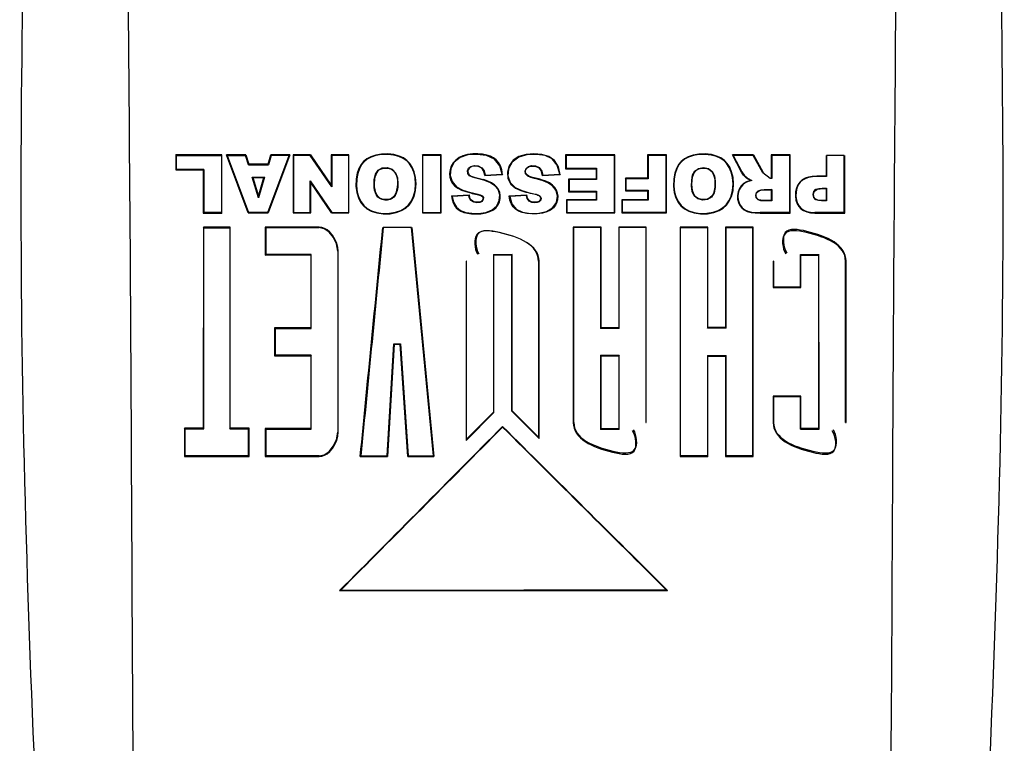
# Paper-space layout 'Sheet' of a CAD drawing. Header units: inches. Extents: x 0.2 to 10.8, y 0.2 to 8.3.
# Tile 356 of 545: x 7.571 to 7.891, y 2.297 to 2.532. Entities that reach past the tile are written whole.
import ezdxf

# ---------------------------------------------------------------- set-up
doc = ezdxf.new("R2010")
doc.units = ezdxf.units.IN
doc.header["$MEASUREMENT"] = 0
doc.layers.get('0').update_dxf_attribs({"lineweight": 5})

psp = doc.layouts.new('Sheet')

# ---------------------------------------------------------------- linework, layer by layer
at = {"color": 0, "linetype": 'ByBlock', "lineweight": -3}
for p, q in [((7.637103, 2.488055), (7.622114, 2.488052)), ((7.622114, 2.488051), (7.622114, 2.483175)), ((7.622272, 2.487893), (7.622114, 2.488051)), ((7.622272, 2.487893), (7.636946, 2.487897)), ((7.622272, 2.487893), (7.622272, 2.483332)), ((7.636946, 2.487897), (7.636942, 2.46937)), ((7.636946, 2.487897), (7.637103, 2.488055)), ((7.637099, 2.469212), (7.637103, 2.488055)), ((7.645622, 2.469216), (7.638539, 2.488056)), ((7.638767, 2.487898), (7.638539, 2.488056)), ((7.644886, 2.488056), (7.638539, 2.488056)), ((7.638767, 2.487898), (7.645732, 2.469374)), ((7.638767, 2.487898), (7.644769, 2.487897)), ((7.644769, 2.487897), (7.644886, 2.488056)), ((7.645695, 2.484841), (7.644769, 2.487897)), ((7.644886, 2.488056), (7.645812, 2.484999)), ((7.651983, 2.469374), (7.658956, 2.4879)), ((7.652083, 2.484999), (7.652986, 2.488059)), ((7.659184, 2.488059), (7.652092, 2.469216)), ((7.653104, 2.4879), (7.652201, 2.484841)), ((7.653104, 2.4879), (7.652986, 2.488059)), ((7.659184, 2.488059), (7.652986, 2.488059)), ((7.658956, 2.4879), (7.653104, 2.487901)), ((7.658956, 2.4879), (7.659184, 2.488059)), ((7.660228, 2.48806), (7.660225, 2.469218)), ((7.660387, 2.487902), (7.660228, 2.48806)), ((7.665872, 2.48806), (7.660228, 2.48806)), ((7.660384, 2.469376), (7.660387, 2.487902)), ((7.665789, 2.487902), (7.660387, 2.487902)), ((7.665789, 2.487902), (7.665872, 2.48806)), ((7.672732, 2.477731), (7.665789, 2.487902)), ((7.665872, 2.48806), (7.672573, 2.478243)), ((7.672573, 2.488062), (7.672573, 2.478243)), ((7.672732, 2.487904), (7.672573, 2.488062)), ((7.678278, 2.488062), (7.672573, 2.488062)), ((7.672732, 2.487904), (7.672732, 2.477731)), ((7.67812, 2.487904), (7.672732, 2.487904)), ((7.67812, 2.487904), (7.678278, 2.488062)), ((7.67812, 2.487903), (7.67812, 2.469378)), ((7.678278, 2.46922), (7.678278, 2.488062)), ((7.702136, 2.488065), (7.702136, 2.469221)), ((7.702294, 2.487907), (7.702136, 2.488065)), ((7.708196, 2.488065), (7.702136, 2.488065)), ((7.702294, 2.469379), (7.702294, 2.487907)), ((7.708038, 2.487907), (7.702294, 2.487907)), ((7.708038, 2.487907), (7.708196, 2.488065)), ((7.708038, 2.487906), (7.708038, 2.469379)), ((7.708196, 2.469222), (7.708196, 2.488065)), ((7.748612, 2.488066), (7.748612, 2.483553)), ((7.74877, 2.487907), (7.748612, 2.488066)), ((7.764563, 2.488065), (7.748612, 2.488066)), ((7.764405, 2.487906), (7.74877, 2.487908)), ((7.74877, 2.487907), (7.74877, 2.483711)), ((7.764405, 2.487906), (7.764563, 2.488065)), ((7.764405, 2.487906), (7.764405, 2.46938)), ((7.764563, 2.469223), (7.764563, 2.488064)), ((7.781286, 2.488063), (7.775214, 2.488064)), ((7.775214, 2.488063), (7.775214, 2.480495)), ((7.775372, 2.487905), (7.775214, 2.488063)), ((7.775372, 2.487905), (7.775372, 2.480336)), ((7.781128, 2.487905), (7.775372, 2.487905)), ((7.781128, 2.487905), (7.781286, 2.488063)), ((7.781128, 2.487905), (7.781128, 2.469379)), ((7.781286, 2.469221), (7.781286, 2.488063)), ((7.805649, 2.482458), (7.802754, 2.488059)), ((7.809581, 2.488059), (7.802754, 2.488059)), ((7.803013, 2.487901), (7.802754, 2.488059)), ((7.803013, 2.487901), (7.805788, 2.482532)), ((7.809486, 2.487901), (7.803013, 2.487901)), ((7.809486, 2.487901), (7.809581, 2.488059)), ((7.812551, 2.482238), (7.809486, 2.487901)), ((7.809581, 2.488059), (7.81269, 2.482313)), ((7.815341, 2.488057), (7.815341, 2.48038)), ((7.821411, 2.488057), (7.815341, 2.488057)), ((7.815498, 2.487899), (7.815341, 2.488057)), ((7.815498, 2.487899), (7.815498, 2.48038)), ((7.821253, 2.487899), (7.815498, 2.487899)), ((7.821253, 2.487899), (7.821411, 2.488057)), ((7.821253, 2.487899), (7.821257, 2.469373)), ((7.821416, 2.469215), (7.821411, 2.488057)), ((7.833115, 2.487895), (7.833115, 2.481179)), ((7.833272, 2.487895), (7.833272, 2.48102)), ((7.839027, 2.487894), (7.833272, 2.487895)), ((7.839031, 2.469368), (7.839027, 2.487894)), ((7.83919, 2.46921), (7.839185, 2.487894)), ((7.622272, 2.483332), (7.622114, 2.483175)), ((7.622114, 2.483175), (7.631056, 2.483175)), ((7.631215, 2.483332), (7.622272, 2.483332)), ((7.631056, 2.483175), (7.631053, 2.469212)), ((7.631215, 2.483333), (7.631056, 2.483175)), ((7.631215, 2.483333), (7.631211, 2.46937)), ((7.645695, 2.484841), (7.645812, 2.484999)), ((7.645695, 2.484841), (7.652201, 2.484841)), ((7.652083, 2.484999), (7.645812, 2.484999)), ((7.652201, 2.484841), (7.652083, 2.484999)), ((7.740751, 2.482717), (7.740897, 2.482776)), ((7.741095, 2.48127), (7.740751, 2.482717)), ((7.740897, 2.482776), (7.741231, 2.481436)), ((7.74877, 2.483711), (7.748612, 2.483553)), ((7.748612, 2.483553), (7.758504, 2.483553)), ((7.74877, 2.483711), (7.758662, 2.483711)), ((7.758662, 2.483711), (7.758504, 2.483554)), ((7.758504, 2.483554), (7.758504, 2.480218)), ((7.758662, 2.483711), (7.758662, 2.480059)), ((7.805788, 2.482532), (7.805649, 2.482458)), ((7.814992, 2.480381), (7.812551, 2.482238)), ((7.648929, 2.474174), (7.646883, 2.480835)), ((7.646883, 2.480835), (7.647096, 2.480677)), ((7.646883, 2.480835), (7.650956, 2.480835)), ((7.647096, 2.480677), (7.648927, 2.474715)), ((7.647096, 2.480677), (7.650742, 2.480677)), ((7.648927, 2.474715), (7.650742, 2.480677)), ((7.650956, 2.480835), (7.648929, 2.474174)), ((7.650956, 2.480835), (7.650742, 2.480677)), ((7.665786, 2.469376), (7.665786, 2.479626)), ((7.665786, 2.479626), (7.665944, 2.479114)), ((7.665786, 2.479626), (7.672768, 2.469377)), ((7.665944, 2.469218), (7.665944, 2.479114)), ((7.672683, 2.46922), (7.665944, 2.479114)), ((7.680674, 2.480274), (7.680832, 2.480255)), ((7.686693, 2.480041), (7.686537, 2.480061)), ((7.719615, 2.480641), (7.719577, 2.480487)), ((7.722036, 2.479853), (7.719577, 2.480487)), ((7.722522, 2.481436), (7.722384, 2.48127)), ((7.728147, 2.481631), (7.722385, 2.48127)), ((7.722522, 2.481436), (7.727974, 2.481779)), ((7.727974, 2.481779), (7.728147, 2.481631)), ((7.746856, 2.481631), (7.741095, 2.481269)), ((7.741231, 2.481436), (7.741095, 2.481269)), ((7.741231, 2.481436), (7.746683, 2.481778)), ((7.746683, 2.481778), (7.746856, 2.481631)), ((7.749587, 2.480218), (7.749587, 2.476122)), ((7.749745, 2.48006), (7.749587, 2.480218)), ((7.758504, 2.480218), (7.749587, 2.480218)), ((7.749745, 2.48006), (7.749745, 2.47628)), ((7.758662, 2.48006), (7.749745, 2.48006)), ((7.758662, 2.48006), (7.758504, 2.480218)), ((7.76803, 2.480495), (7.76803, 2.476437)), ((7.768188, 2.480336), (7.76803, 2.480495)), ((7.775214, 2.480495), (7.76803, 2.480495)), ((7.775372, 2.480336), (7.768188, 2.480337)), ((7.768188, 2.480336), (7.768188, 2.476594)), ((7.775372, 2.480336), (7.775214, 2.480495)), ((7.783669, 2.480267), (7.783826, 2.480248)), ((7.789668, 2.479795), (7.78951, 2.479809)), ((7.809, 2.479724), (7.808544, 2.479775)), ((7.815498, 2.48038), (7.814992, 2.48038)), ((7.830136, 2.48102), (7.830137, 2.481179)), ((7.833272, 2.48102), (7.830136, 2.48102)), ((7.833115, 2.481179), (7.830137, 2.481179)), ((7.833272, 2.48102), (7.833115, 2.481179)), ((7.672732, 2.477731), (7.672573, 2.478243)), ((7.69421, 2.478681), (7.694052, 2.478686)), ((7.699941, 2.478657), (7.700099, 2.478658)), ((7.717754, 2.475887), (7.718361, 2.475737)), ((7.71784, 2.475702), (7.718324, 2.475583)), ((7.718324, 2.475583), (7.718361, 2.475737)), ((7.734333, 2.47635), (7.734384, 2.476499)), ((7.749745, 2.47628), (7.749587, 2.476122)), ((7.749587, 2.476122), (7.758504, 2.476123)), ((7.749745, 2.47628), (7.758662, 2.47628)), ((7.758662, 2.47628), (7.758504, 2.476123)), ((7.758504, 2.476123), (7.758504, 2.473494)), ((7.758662, 2.47628), (7.758662, 2.473336)), ((7.768188, 2.476594), (7.76803, 2.476437)), ((7.76803, 2.476437), (7.775215, 2.476437)), ((7.768188, 2.476594), (7.775372, 2.476595)), ((7.775372, 2.476595), (7.775215, 2.476437)), ((7.775215, 2.476437), (7.775215, 2.473519)), ((7.775372, 2.476595), (7.775372, 2.473361)), ((7.797158, 2.477534), (7.797001, 2.477549)), ((7.802936, 2.478652), (7.803095, 2.478653)), ((7.813084, 2.476879), (7.813085, 2.476721)), ((7.813084, 2.476879), (7.8155, 2.476879)), ((7.813085, 2.476721), (7.815342, 2.476721)), ((7.8155, 2.476879), (7.815342, 2.476721)), ((7.815342, 2.476721), (7.815342, 2.473274)), ((7.8155, 2.476879), (7.8155, 2.473115)), ((7.831869, 2.477268), (7.83187, 2.47711)), ((7.831869, 2.477268), (7.833274, 2.477268)), ((7.83187, 2.47711), (7.833117, 2.47711)), ((7.833274, 2.477268), (7.833117, 2.47711)), ((7.833117, 2.47711), (7.833117, 2.473293)), ((7.833274, 2.477268), (7.833274, 2.473135)), ((7.648929, 2.474174), (7.648927, 2.474715)), ((7.711572, 2.474735), (7.717287, 2.47507)), ((7.711757, 2.474587), (7.711572, 2.474735)), ((7.717158, 2.474903), (7.711757, 2.474587)), ((7.717158, 2.474903), (7.717287, 2.47507)), ((7.717324, 2.47423), (7.717158, 2.474903)), ((7.717287, 2.47507), (7.717473, 2.474281)), ((7.717473, 2.47428), (7.717324, 2.47423)), ((7.730282, 2.474736), (7.735996, 2.47507)), ((7.730466, 2.474588), (7.730282, 2.474736)), ((7.735868, 2.474904), (7.730466, 2.474588)), ((7.735868, 2.474904), (7.735996, 2.47507)), ((7.740409, 2.473462), (7.740551, 2.47339)), ((7.745769, 2.472603), (7.745623, 2.472664)), ((7.74889, 2.473495), (7.74889, 2.469221)), ((7.749048, 2.473336), (7.74889, 2.473495)), ((7.758504, 2.473495), (7.74889, 2.473495)), ((7.749048, 2.473336), (7.749048, 2.469379)), ((7.758662, 2.473336), (7.749048, 2.473336)), ((7.758662, 2.473336), (7.758504, 2.473495)), ((7.766803, 2.473519), (7.766803, 2.46922)), ((7.766961, 2.473361), (7.766803, 2.473519)), ((7.775215, 2.473519), (7.766803, 2.473519)), ((7.766961, 2.473361), (7.766961, 2.469378)), ((7.775372, 2.473361), (7.766961, 2.473361)), ((7.775372, 2.473361), (7.775215, 2.473519)), ((7.812983, 2.473115), (7.812984, 2.473274)), ((7.8155, 2.473115), (7.812983, 2.473115)), ((7.815342, 2.473274), (7.812984, 2.473274)), ((7.831643, 2.473135), (7.831644, 2.473293)), ((7.833274, 2.473135), (7.831643, 2.473135)), ((7.833117, 2.473293), (7.831644, 2.473293)), ((7.631211, 2.46937), (7.631053, 2.469212)), ((7.636942, 2.46937), (7.631211, 2.46937)), ((7.636942, 2.46937), (7.637099, 2.469212)), ((7.645732, 2.469374), (7.645622, 2.469216)), ((7.651983, 2.469374), (7.645732, 2.469374)), ((7.651983, 2.469374), (7.652092, 2.469216)), ((7.660384, 2.469376), (7.660225, 2.469218)), ((7.660384, 2.469376), (7.665786, 2.469376)), ((7.665786, 2.469376), (7.665944, 2.469218)), ((7.672768, 2.469377), (7.672684, 2.46922)), ((7.672768, 2.469377), (7.67812, 2.469378)), ((7.67812, 2.469378), (7.678278, 2.46922)), ((7.702294, 2.469379), (7.702136, 2.469221)), ((7.702294, 2.469379), (7.708038, 2.469379)), ((7.708038, 2.469379), (7.708196, 2.469222)), ((7.722721, 2.469229), (7.722685, 2.469383)), ((7.749048, 2.469379), (7.74889, 2.469221)), ((7.749048, 2.469379), (7.764405, 2.46938)), ((7.764405, 2.46938), (7.764563, 2.469223)), ((7.766961, 2.469377), (7.766803, 2.46922)), ((7.781128, 2.469379), (7.766961, 2.469377)), ((7.781128, 2.469379), (7.781286, 2.469221)), ((7.821257, 2.469373), (7.811706, 2.469372)), ((7.811706, 2.469372), (7.811706, 2.469215)), ((7.821257, 2.469373), (7.821416, 2.469215)), ((7.839031, 2.469368), (7.829506, 2.469367)), ((7.829506, 2.469367), (7.829507, 2.46921)), ((7.839031, 2.469368), (7.83919, 2.46921)), ((7.631053, 2.469212), (7.637099, 2.469212)), ((7.645622, 2.469216), (7.652092, 2.469216)), ((7.660225, 2.469218), (7.665944, 2.469218)), ((7.672684, 2.46922), (7.678278, 2.46922)), ((7.702136, 2.469221), (7.708196, 2.469222)), ((7.74889, 2.469221), (7.764563, 2.469222)), ((7.766803, 2.46922), (7.781286, 2.469221)), ((7.811706, 2.469215), (7.821416, 2.469215)), ((7.829507, 2.46921), (7.83919, 2.46921)), ((7.631084, 2.464618), (7.631068, 2.399417)), ((7.631243, 2.46446), (7.631084, 2.464618)), ((7.639806, 2.464618), (7.631084, 2.464618)), ((7.631227, 2.399259), (7.631243, 2.46446)), ((7.631243, 2.46446), (7.639649, 2.46446)), ((7.639649, 2.46446), (7.639634, 2.399262)), ((7.639649, 2.46446), (7.639806, 2.464618)), ((7.639792, 2.399421), (7.639806, 2.464618)), ((7.668666, 2.464627), (7.651179, 2.464622)), ((7.651179, 2.464622), (7.651179, 2.4556)), ((7.651338, 2.464464), (7.651179, 2.464622)), ((7.651338, 2.464464), (7.668667, 2.464468)), ((7.651338, 2.464464), (7.651338, 2.455758)), ((7.668667, 2.464468), (7.668666, 2.464627)), ((7.698572, 2.46447), (7.68944, 2.464469)), ((7.705725, 2.39046), (7.698571, 2.464469)), ((7.69873, 2.464469), (7.705899, 2.390302)), ((7.760132, 2.464629), (7.751099, 2.46463)), ((7.751099, 2.464629), (7.751102, 2.401345)), ((7.751257, 2.464471), (7.751099, 2.464629)), ((7.75126, 2.401345), (7.751257, 2.464471)), ((7.759974, 2.464471), (7.751257, 2.464471)), ((7.759974, 2.464471), (7.760132, 2.464629)), ((7.759974, 2.46447), (7.759974, 2.43182)), ((7.760132, 2.431979), (7.760132, 2.464629)), ((7.774762, 2.464628), (7.765833, 2.464629)), ((7.765833, 2.464628), (7.765835, 2.431979)), ((7.765991, 2.46447), (7.765833, 2.464628)), ((7.765993, 2.43182), (7.765991, 2.46447)), ((7.774604, 2.46447), (7.765991, 2.46447)), ((7.774604, 2.46447), (7.774762, 2.464628)), ((7.774604, 2.464469), (7.77461, 2.401344)), ((7.774769, 2.401344), (7.774762, 2.464628)), ((7.785759, 2.464626), (7.785769, 2.390298)), ((7.794791, 2.464626), (7.785759, 2.464626)), ((7.785917, 2.464468), (7.785759, 2.464626)), ((7.785927, 2.390456), (7.785917, 2.464468)), ((7.785917, 2.464468), (7.794633, 2.464467)), ((7.794633, 2.464467), (7.794791, 2.464626)), ((7.794633, 2.464467), (7.794638, 2.43192)), ((7.794797, 2.432078), (7.794791, 2.464626)), ((7.800493, 2.464624), (7.800498, 2.432078)), ((7.809422, 2.464623), (7.800493, 2.464624)), ((7.80065, 2.464465), (7.800493, 2.464624)), ((7.800656, 2.43192), (7.80065, 2.464465)), ((7.80065, 2.464465), (7.809264, 2.464465)), ((7.809264, 2.464465), (7.809422, 2.464623)), ((7.809264, 2.464465), (7.809278, 2.390454)), ((7.809437, 2.390296), (7.809422, 2.464623)), ((7.674684, 2.456798), (7.674676, 2.398129)), ((7.674684, 2.456798), (7.674841, 2.456798)), ((7.674833, 2.398129), (7.674841, 2.456798)), ((7.651338, 2.455758), (7.651179, 2.4556)), ((7.651179, 2.4556), (7.665913, 2.455602)), ((7.666072, 2.455759), (7.651338, 2.455758)), ((7.665913, 2.455603), (7.66591, 2.431973)), ((7.666072, 2.45576), (7.665913, 2.455603)), ((7.666068, 2.431814), (7.666072, 2.45576)), ((7.716334, 2.453588), (7.716333, 2.395517)), ((7.716492, 2.453588), (7.716334, 2.453588)), ((7.716492, 2.395899), (7.716492, 2.453588)), ((7.72521, 2.455765), (7.72521, 2.404607)), ((7.72521, 2.455765), (7.731229, 2.455765)), ((7.72521, 2.455765), (7.725368, 2.455607)), ((7.725368, 2.455607), (7.731071, 2.455608)), ((7.725368, 2.404541), (7.725368, 2.455607)), ((7.731229, 2.455766), (7.731071, 2.455608)), ((7.731071, 2.455608), (7.731071, 2.405053)), ((7.731229, 2.405118), (7.731229, 2.455766)), ((7.739841, 2.453588), (7.739841, 2.396518)), ((7.739841, 2.453588), (7.739999, 2.453588)), ((7.739999, 2.396136), (7.739999, 2.453588)), ((7.815924, 2.45358), (7.815924, 2.445023)), ((7.816081, 2.453579), (7.815924, 2.45358)), ((7.816081, 2.453579), (7.816081, 2.445181)), ((7.824797, 2.445181), (7.824797, 2.455754)), ((7.824797, 2.455754), (7.830814, 2.455754)), ((7.824797, 2.455754), (7.824956, 2.455596)), ((7.824956, 2.445023), (7.824956, 2.455596)), ((7.824956, 2.455596), (7.830656, 2.455596)), ((7.830814, 2.455754), (7.830656, 2.455596)), ((7.830656, 2.455596), (7.83067, 2.399316)), ((7.830827, 2.399157), (7.830814, 2.455754)), ((7.839441, 2.401332), (7.839427, 2.453574)), ((7.839427, 2.453574), (7.839586, 2.453574)), ((7.8396, 2.401332), (7.839586, 2.453574)), ((7.816081, 2.445181), (7.815924, 2.445023)), ((7.815924, 2.445023), (7.824956, 2.445023)), ((7.824797, 2.445181), (7.816081, 2.445181)), ((7.824797, 2.445181), (7.824956, 2.445023)), ((7.66591, 2.431973), (7.654182, 2.431974)), ((7.654182, 2.431973), (7.654182, 2.422951)), ((7.654341, 2.431815), (7.654182, 2.431973)), ((7.654341, 2.431815), (7.654341, 2.423109)), ((7.654341, 2.431815), (7.666068, 2.431815)), ((7.666068, 2.431815), (7.66591, 2.431973)), ((7.759974, 2.43182), (7.760132, 2.431979)), ((7.765993, 2.43182), (7.759974, 2.43182)), ((7.765835, 2.431979), (7.760132, 2.431979)), ((7.765993, 2.43182), (7.765835, 2.431979)), ((7.794638, 2.43192), (7.794797, 2.432078)), ((7.800656, 2.43192), (7.794638, 2.43192)), ((7.800498, 2.432078), (7.794797, 2.432079)), ((7.800656, 2.43192), (7.800498, 2.432078)), ((7.690678, 2.390459), (7.692861, 2.426843)), ((7.693009, 2.426685), (7.690827, 2.3903)), ((7.692861, 2.426843), (7.693009, 2.426685)), ((7.692861, 2.426843), (7.695039, 2.426843)), ((7.693009, 2.426685), (7.694891, 2.426685)), ((7.695039, 2.426843), (7.694891, 2.426685)), ((7.697377, 2.390301), (7.694891, 2.426685)), ((7.695039, 2.426843), (7.697526, 2.390459)), ((7.654341, 2.423109), (7.654182, 2.422951)), ((7.654182, 2.422951), (7.665908, 2.422952)), ((7.666067, 2.42311), (7.654341, 2.423109)), ((7.665908, 2.422952), (7.665904, 2.399322)), ((7.666067, 2.42311), (7.665908, 2.422952)), ((7.666063, 2.399163), (7.666067, 2.42311)), ((7.759976, 2.423114), (7.759976, 2.399064)), ((7.759976, 2.423114), (7.765996, 2.423114)), ((7.759976, 2.423114), (7.760135, 2.422956)), ((7.760135, 2.399222), (7.760135, 2.422956)), ((7.760135, 2.422956), (7.765838, 2.422956)), ((7.765996, 2.423114), (7.765838, 2.422956)), ((7.765838, 2.422956), (7.765838, 2.399222)), ((7.765996, 2.399064), (7.765996, 2.423114)), ((7.794639, 2.423004), (7.794644, 2.390456)), ((7.794639, 2.423004), (7.800657, 2.423004)), ((7.794639, 2.423004), (7.794798, 2.422846)), ((7.794798, 2.422846), (7.8005, 2.422847)), ((7.794803, 2.390298), (7.794798, 2.422846)), ((7.800657, 2.423004), (7.8005, 2.422847)), ((7.8005, 2.422847), (7.800505, 2.390295)), ((7.800663, 2.390453), (7.800657, 2.423004)), ((7.824967, 2.40989), (7.815933, 2.409891)), ((7.815933, 2.40989), (7.815933, 2.401337)), ((7.81609, 2.409732), (7.815933, 2.40989)), ((7.81609, 2.409732), (7.81609, 2.401337)), ((7.81609, 2.409732), (7.824808, 2.409732)), ((7.824808, 2.409732), (7.824967, 2.40989)), ((7.824808, 2.399158), (7.824808, 2.409732)), ((7.824967, 2.399316), (7.824967, 2.40989)), ((7.725369, 2.404541), (7.716334, 2.395517)), ((7.716492, 2.395898), (7.72521, 2.404607)), ((7.72521, 2.404607), (7.725368, 2.404541)), ((7.731229, 2.405118), (7.731071, 2.405053)), ((7.739999, 2.396136), (7.731071, 2.405053)), ((7.731229, 2.405118), (7.739841, 2.396518)), ((7.624946, 2.399417), (7.624946, 2.390289)), ((7.625105, 2.399259), (7.624946, 2.399417)), ((7.631068, 2.399417), (7.624946, 2.399417)), ((7.625105, 2.399259), (7.625105, 2.390447)), ((7.625105, 2.399259), (7.631227, 2.399259)), ((7.631227, 2.399259), (7.631068, 2.399417)), ((7.639634, 2.399262), (7.639792, 2.399421)), ((7.639634, 2.399262), (7.645757, 2.399262)), ((7.645914, 2.399421), (7.639792, 2.399421)), ((7.645757, 2.399262), (7.645914, 2.399421)), ((7.645757, 2.390452), (7.645757, 2.399262)), ((7.645914, 2.390294), (7.645914, 2.39942)), ((7.665904, 2.399323), (7.651166, 2.399319)), ((7.651166, 2.399319), (7.651166, 2.390295)), ((7.651325, 2.399161), (7.651166, 2.399319)), ((7.651325, 2.399161), (7.666063, 2.399165)), ((7.651325, 2.399161), (7.651325, 2.390453)), ((7.666063, 2.399165), (7.665904, 2.399323)), ((7.728149, 2.399807), (7.728149, 2.40003)), ((7.75126, 2.401345), (7.751102, 2.401345)), ((7.759976, 2.399064), (7.760135, 2.399222)), ((7.765996, 2.399064), (7.759976, 2.399064)), ((7.765838, 2.399222), (7.760135, 2.399222)), ((7.77461, 2.401344), (7.774769, 2.401344)), ((7.81609, 2.401337), (7.815933, 2.401337)), ((7.824808, 2.399158), (7.824967, 2.399316)), ((7.824808, 2.399158), (7.830827, 2.399157)), ((7.83067, 2.399316), (7.824967, 2.399316)), ((7.830827, 2.399157), (7.83067, 2.399316)), ((7.839441, 2.401332), (7.8396, 2.401332)), ((7.674676, 2.398129), (7.674833, 2.398129)), ((7.716492, 2.395898), (7.716334, 2.395517)), ((7.739841, 2.396518), (7.739999, 2.396136)), ((7.625105, 2.390446), (7.624946, 2.390288)), ((7.624946, 2.390288), (7.645914, 2.390293)), ((7.645757, 2.390451), (7.625105, 2.390446)), ((7.645757, 2.390452), (7.645914, 2.390294)), ((7.651325, 2.390452), (7.651166, 2.390294)), ((7.651166, 2.390294), (7.668655, 2.390296)), ((7.668656, 2.390454), (7.651325, 2.390452)), ((7.668656, 2.390454), (7.668655, 2.390296)), ((7.682166, 2.390458), (7.681991, 2.3903)), ((7.681991, 2.3903), (7.690827, 2.3903)), ((7.682166, 2.390458), (7.690678, 2.390458)), ((7.690678, 2.390459), (7.690827, 2.390301)), ((7.697526, 2.390459), (7.697377, 2.390301)), ((7.697377, 2.390301), (7.705899, 2.390302)), ((7.697526, 2.390459), (7.705725, 2.39046)), ((7.705725, 2.39046), (7.705899, 2.390302)), ((7.785927, 2.390456), (7.785769, 2.390298)), ((7.785769, 2.390298), (7.794803, 2.390298)), ((7.794644, 2.390456), (7.785927, 2.390456)), ((7.794644, 2.390456), (7.794803, 2.390298)), ((7.800663, 2.390453), (7.800505, 2.390295)), ((7.800505, 2.390295), (7.809437, 2.390296)), ((7.809278, 2.390454), (7.800663, 2.390453)), ((7.809278, 2.390454), (7.809437, 2.390296)), ((7.675658, 2.34695), (7.675277, 2.346792)), ((7.675277, 2.346792), (7.781657, 2.346882)), ((7.675658, 2.346792), (7.675658, 2.34695)), ((7.781274, 2.346882), (7.781273, 2.34704)), ((7.781277, 2.347044), (7.781662, 2.346886))]:
    psp.add_line(p, q, dxfattribs=at)
for points in [[(7.700099, 2.478658), (7.699922, 2.480718), (7.699477, 2.48254), (7.698844, 2.484059), (7.698067, 2.485281), (7.697136, 2.48626), (7.695998, 2.487059), (7.694599, 2.487693), (7.692911, 2.48815), (7.690938, 2.488371), (7.68887, 2.488301), (7.68701, 2.48797), (7.68543, 2.48745), (7.684135, 2.486762), (7.683092, 2.48592), (7.682245, 2.484897), (7.681558, 2.483635), (7.681024, 2.482091), (7.680674, 2.480274)], [(7.699941, 2.478657), (7.699768, 2.480685), (7.699332, 2.482473), (7.698714, 2.483968), (7.697954, 2.485169), (7.697043, 2.486131), (7.695925, 2.486918), (7.694541, 2.487546), (7.692873, 2.487996), (7.690919, 2.488213), (7.688882, 2.488143), (7.687058, 2.487819), (7.685506, 2.487309), (7.684234, 2.486637), (7.683212, 2.485816), (7.68238, 2.484814), (7.681702, 2.483568), (7.681176, 2.482045), (7.680832, 2.480255)], [(7.728147, 2.481631), (7.727898, 2.483195), (7.727436, 2.484502), (7.726812, 2.485582), (7.726076, 2.486466), (7.725224, 2.487147), (7.724226, 2.487647), (7.723057, 2.48801), (7.721697, 2.488253), (7.720154, 2.488369), (7.718485, 2.488361), (7.716823, 2.488176), (7.715316, 2.487783), (7.714027, 2.48718), (7.712968, 2.486389), (7.712137, 2.485447), (7.711519, 2.484375), (7.711133, 2.483203), (7.710989, 2.481987), (7.711085, 2.480816)], [(7.727974, 2.481779), (7.727237, 2.484552), (7.725575, 2.486701), (7.72293, 2.487877), (7.719845, 2.48822), (7.716866, 2.488023), (7.714364, 2.48719), (7.712494, 2.485653), (7.711402, 2.483607), (7.711165, 2.481416)], [(7.746857, 2.481631), (7.746277, 2.484192), (7.744959, 2.486284), (7.743138, 2.487564), (7.740862, 2.488189), (7.738344, 2.488381), (7.735775, 2.488217), (7.733483, 2.487567), (7.731622, 2.486338), (7.730313, 2.484557), (7.729727, 2.482478), (7.729897, 2.48037)], [(7.746683, 2.481778), (7.745878, 2.484686), (7.744218, 2.486755), (7.741947, 2.487803), (7.739322, 2.488189), (7.736317, 2.48813), (7.733422, 2.487365), (7.731276, 2.485741), (7.730104, 2.483585), (7.729893, 2.481243)], [(7.803095, 2.478653), (7.802918, 2.480714), (7.802472, 2.482535), (7.801839, 2.484055), (7.801062, 2.485277), (7.80013, 2.486256), (7.798991, 2.487056), (7.797591, 2.48769), (7.795903, 2.488148), (7.793928, 2.488369), (7.791859, 2.488298), (7.79, 2.487967), (7.788421, 2.487447), (7.787127, 2.486759), (7.786084, 2.485917), (7.785238, 2.484894), (7.784552, 2.48363), (7.784018, 2.482085), (7.783669, 2.480267)], [(7.802936, 2.478652), (7.802762, 2.480681), (7.802326, 2.482469), (7.801708, 2.483964), (7.800947, 2.485166), (7.800036, 2.486128), (7.798917, 2.486915), (7.797533, 2.487543), (7.795866, 2.487993), (7.793913, 2.488211), (7.791875, 2.48814), (7.790051, 2.487816), (7.788498, 2.487307), (7.787226, 2.486635), (7.786204, 2.485813), (7.785372, 2.48481), (7.784695, 2.483563), (7.78417, 2.48204), (7.783826, 2.480248)], [(7.686537, 2.480061), (7.686951, 2.481767), (7.687768, 2.483082), (7.689097, 2.483811), (7.690718, 2.483916), (7.692337, 2.483415), (7.693474, 2.482265), (7.694063, 2.48065), (7.69421, 2.478681)], [(7.686693, 2.480041), (7.686858, 2.480938), (7.687102, 2.481718), (7.687419, 2.482378), (7.687803, 2.482894), (7.688278, 2.483286), (7.688892, 2.483583), (7.689659, 2.483761), (7.690525, 2.483776), (7.691368, 2.483634), (7.692082, 2.483373), (7.692655, 2.483), (7.693142, 2.482479), (7.693554, 2.481771), (7.693848, 2.48089), (7.694015, 2.479857), (7.694052, 2.478686)], [(7.719577, 2.480487), (7.718423, 2.480811), (7.717481, 2.48129), (7.716864, 2.482015), (7.716736, 2.482917), (7.717112, 2.483741), (7.717909, 2.484329), (7.719016, 2.484586), (7.720259, 2.48446)], [(7.722365, 2.481415), (7.722217, 2.482185), (7.721985, 2.482846), (7.721639, 2.483406), (7.721182, 2.483852), (7.720616, 2.484172), (7.719946, 2.48437), (7.719215, 2.484436), (7.718535, 2.484362), (7.717953, 2.484176), (7.717491, 2.483895), (7.717161, 2.483546), (7.716961, 2.48317), (7.716881, 2.482785), (7.716907, 2.482389)], [(7.716907, 2.482389), (7.717054, 2.481991), (7.717345, 2.481614), (7.717768, 2.481288), (7.718299, 2.481026), (7.718921, 2.48082), (7.721954, 2.480044)], [(7.720259, 2.48446), (7.721393, 2.483886), (7.722161, 2.48284), (7.722522, 2.481436)], [(7.745623, 2.472664), (7.745984, 2.474642), (7.745543, 2.476549), (7.74438, 2.478051), (7.74285, 2.479042), (7.74128, 2.479681), (7.739818, 2.480114), (7.73851, 2.480433), (7.737341, 2.480741), (7.736317, 2.481202), (7.73562, 2.481922), (7.735434, 2.482819), (7.735758, 2.48366), (7.736516, 2.484282), (7.737573, 2.484574), (7.738818, 2.484498)], [(7.739346, 2.480396), (7.737869, 2.480753), (7.737242, 2.480939), (7.736693, 2.481169), (7.736244, 2.481448), (7.735905, 2.48178), (7.735685, 2.482159), (7.735589, 2.482582), (7.735625, 2.48302), (7.735804, 2.483447), (7.736123, 2.483828), (7.736581, 2.484139), (7.737174, 2.484348), (7.737883, 2.484435), (7.738634, 2.484375)], [(7.738634, 2.484375), (7.739318, 2.484174), (7.739906, 2.48384), (7.74039, 2.483353), (7.740751, 2.482717)], [(7.738818, 2.484498), (7.740061, 2.483919), (7.740897, 2.482776)], [(7.78951, 2.479809), (7.78981, 2.481464), (7.790489, 2.482764), (7.791676, 2.483632), (7.7933, 2.483941), (7.794951, 2.483615), (7.796198, 2.482665), (7.796908, 2.481227), (7.797181, 2.479495), (7.797158, 2.477534)], [(7.789668, 2.479795), (7.789808, 2.480802), (7.790047, 2.481665), (7.790406, 2.48239), (7.790891, 2.482951), (7.791498, 2.483372), (7.792237, 2.483651), (7.793094, 2.483776), (7.79399, 2.483733), (7.794841, 2.483492), (7.795548, 2.483081), (7.796108, 2.482526), (7.796527, 2.481821), (7.796815, 2.480961), (7.796985, 2.479957), (7.797049, 2.478816), (7.797001, 2.477549)], [(7.808544, 2.479775), (7.807335, 2.480545), (7.806361, 2.481452), (7.805649, 2.482458)], [(7.805788, 2.482532), (7.806577, 2.481448), (7.80766, 2.480501), (7.809, 2.479724)], [(7.680674, 2.480274), (7.680581, 2.477935), (7.680844, 2.475847), (7.681379, 2.474095), (7.682113, 2.472674), (7.683032, 2.471524), (7.684163, 2.470582), (7.685569, 2.46982), (7.687312, 2.469246), (7.689394, 2.468935), (7.691643, 2.468971), (7.693687, 2.469348), (7.695381, 2.469981), (7.696731, 2.470796), (7.697815, 2.471795), (7.698711, 2.473038), (7.69943, 2.474592), (7.699924, 2.476495), (7.700099, 2.478658)], [(7.680832, 2.480255), (7.680738, 2.47797), (7.680983, 2.475956), (7.681498, 2.474223), (7.682228, 2.472788), (7.683152, 2.471627), (7.684267, 2.470703), (7.685632, 2.469965), (7.687322, 2.469406), (7.689316, 2.469099), (7.691443, 2.469111), (7.693435, 2.469444), (7.695137, 2.47004), (7.696539, 2.470851), (7.697682, 2.471882), (7.698595, 2.473153), (7.699299, 2.474697), (7.699768, 2.476523), (7.699941, 2.478657)], [(7.69421, 2.478681), (7.694125, 2.477551), (7.693945, 2.47654), (7.693689, 2.475657), (7.693349, 2.474918), (7.692912, 2.474325), (7.692367, 2.473879), (7.691687, 2.473574), (7.690867, 2.473418), (7.689965, 2.473414), (7.689077, 2.473579), (7.68831, 2.473908), (7.6877, 2.474388), (7.687248, 2.475005), (7.686909, 2.475752), (7.68666, 2.476627), (7.686505, 2.477641), (7.686452, 2.478787), (7.686537, 2.480061)], [(7.694052, 2.478686), (7.693969, 2.477583), (7.693796, 2.476599), (7.69355, 2.475739), (7.693222, 2.475015), (7.692796, 2.474433), (7.692249, 2.473993), (7.691575, 2.473706), (7.690784, 2.47357), (7.689921, 2.473577), (7.689071, 2.473745), (7.688341, 2.474073), (7.687766, 2.474549), (7.687346, 2.475154), (7.687032, 2.475878), (7.686801, 2.476724), (7.686657, 2.477706), (7.68661, 2.478813), (7.686693, 2.480041)], [(7.711085, 2.480816), (7.711409, 2.479732), (7.711945, 2.478773), (7.712697, 2.477937), (7.713671, 2.477225), (7.714866, 2.476634), (7.716257, 2.476142), (7.71784, 2.475702)], [(7.711165, 2.481416), (7.711755, 2.479377), (7.71318, 2.477743), (7.715239, 2.476657), (7.717754, 2.475887)], [(7.722721, 2.469229), (7.724062, 2.469666), (7.725166, 2.470276), (7.726047, 2.47103), (7.726709, 2.471901), (7.727158, 2.472866), (7.727394, 2.473878), (7.727422, 2.474896), (7.727251, 2.475882), (7.726885, 2.476799), (7.726308, 2.477635), (7.725527, 2.478375), (7.724536, 2.479017), (7.723347, 2.479565), (7.721954, 2.480044)], [(7.722685, 2.469383), (7.724761, 2.470204), (7.726253, 2.471513), (7.727104, 2.473222), (7.727241, 2.475118), (7.726698, 2.47681), (7.72558, 2.478129), (7.724005, 2.479107), (7.722036, 2.479853)], [(7.729893, 2.481243), (7.730619, 2.47911), (7.732224, 2.47751), (7.734384, 2.476499)], [(7.729897, 2.48037), (7.730814, 2.478562), (7.732357, 2.477239), (7.734333, 2.47635)], [(7.745769, 2.472603), (7.74606, 2.473594), (7.746144, 2.474626), (7.746018, 2.475655), (7.745683, 2.476624), (7.74514, 2.477487), (7.74436, 2.478276), (7.743335, 2.478967), (7.742211, 2.479502), (7.741151, 2.47989), (7.740205, 2.480173), (7.739346, 2.480396)], [(7.783669, 2.480267), (7.783577, 2.477929), (7.783842, 2.475842), (7.784378, 2.474091), (7.785112, 2.472672), (7.786031, 2.471522), (7.787162, 2.470581), (7.788568, 2.469818), (7.79031, 2.469244), (7.792391, 2.468933), (7.79464, 2.468968), (7.796685, 2.469344), (7.79838, 2.469977), (7.799731, 2.470792), (7.800815, 2.471791), (7.80171, 2.473034), (7.802428, 2.474587), (7.802921, 2.47649), (7.803095, 2.478653)], [(7.783826, 2.480248), (7.783734, 2.477963), (7.78398, 2.475951), (7.784496, 2.47422), (7.785226, 2.472787), (7.78615, 2.471626), (7.787265, 2.470702), (7.78863, 2.469963), (7.790318, 2.469405), (7.792312, 2.469097), (7.794439, 2.469108), (7.796431, 2.46944), (7.798135, 2.470036), (7.799537, 2.470847), (7.80068, 2.471878), (7.801593, 2.473148), (7.802297, 2.474692), (7.802765, 2.476518), (7.802936, 2.478652)], [(7.797158, 2.477534), (7.796791, 2.475748), (7.795951, 2.474396), (7.794685, 2.473604), (7.793157, 2.473395), (7.791553, 2.473793), (7.790352, 2.474801), (7.789701, 2.476217), (7.789464, 2.477882), (7.78951, 2.479809)], [(7.797001, 2.477549), (7.796837, 2.476466), (7.796544, 2.475555), (7.796108, 2.474811), (7.79555, 2.474252), (7.794887, 2.473853), (7.79411, 2.473618), (7.793247, 2.473551), (7.79239, 2.473659), (7.791613, 2.473941), (7.79097, 2.474367), (7.790455, 2.474928), (7.790066, 2.47563), (7.7898, 2.47648), (7.789651, 2.477465), (7.789608, 2.478574), (7.789668, 2.479795)], [(7.808544, 2.479775), (7.807337, 2.479349), (7.806362, 2.478766), (7.805587, 2.478034), (7.804983, 2.477148), (7.804567, 2.476096), (7.804375, 2.474917), (7.804411, 2.473703), (7.804666, 2.472585), (7.805111, 2.471644), (7.805726, 2.470865), (7.806527, 2.470216), (7.807531, 2.469706), (7.808756, 2.469369), (7.810155, 2.469233), (7.811706, 2.469217)], [(7.809, 2.479724), (7.807875, 2.479401), (7.806902, 2.478941), (7.806086, 2.478327), (7.80543, 2.477575), (7.804937, 2.476686), (7.804628, 2.475663), (7.80452, 2.474545), (7.804608, 2.473454), (7.804879, 2.472459), (7.805321, 2.471607), (7.80593, 2.470886), (7.806718, 2.470283), (7.807702, 2.46981), (7.808883, 2.469508), (7.810225, 2.469388), (7.811706, 2.469373)], [(7.830137, 2.481179), (7.828651, 2.48109), (7.827378, 2.480846), (7.826281, 2.480465), (7.825352, 2.479944), (7.82458, 2.479258), (7.823956, 2.478385), (7.823486, 2.477305), (7.823201, 2.476035), (7.823144, 2.474657), (7.82332, 2.473356), (7.823698, 2.472228), (7.82424, 2.471297), (7.824946, 2.470551), (7.825817, 2.469991), (7.826859, 2.469577), (7.828077, 2.469308), (7.829507, 2.469212)], [(7.830136, 2.481021), (7.828689, 2.480936), (7.827448, 2.480702), (7.826379, 2.480336), (7.825469, 2.479833), (7.824712, 2.479169), (7.824098, 2.478316), (7.823634, 2.477254), (7.823356, 2.476008), (7.823302, 2.474662), (7.823473, 2.473395), (7.823835, 2.472306), (7.824356, 2.471404), (7.825043, 2.470676), (7.825895, 2.470128), (7.826916, 2.469724), (7.82811, 2.469463), (7.829506, 2.469367)], [(7.718361, 2.475737), (7.719279, 2.475526), (7.720139, 2.475333), (7.72092, 2.475104), (7.721577, 2.474753), (7.721945, 2.474201), (7.721911, 2.473555), (7.72149, 2.472953), (7.720737, 2.472594), (7.71981, 2.472516), (7.718797, 2.472684)], [(7.737745, 2.475419), (7.737168, 2.475552), (7.736542, 2.475704), (7.735865, 2.475882), (7.73513, 2.476093), (7.734333, 2.47635)], [(7.734384, 2.476499), (7.735462, 2.476159), (7.736472, 2.475885), (7.737414, 2.475656), (7.738288, 2.47546), (7.739095, 2.475271), (7.739823, 2.475026), (7.740404, 2.47464), (7.740683, 2.474057), (7.740551, 2.47339)], [(7.812983, 2.473116), (7.81193, 2.473165), (7.811051, 2.473447), (7.810471, 2.474099), (7.810274, 2.474973), (7.810489, 2.475835), (7.811125, 2.476432), (7.812022, 2.476762), (7.81306, 2.47688)], [(7.812984, 2.473274), (7.812426, 2.473282), (7.811934, 2.473325), (7.811492, 2.473422), (7.811106, 2.473599), (7.810793, 2.473885), (7.810567, 2.474272), (7.810447, 2.474736), (7.810448, 2.475202), (7.810557, 2.475614), (7.810764, 2.475951), (7.811067, 2.476212), (7.811456, 2.476417), (7.811926, 2.476576), (7.812472, 2.476682), (7.813085, 2.476722)], [(7.831643, 2.473135), (7.830626, 2.473215), (7.82975, 2.473521), (7.829106, 2.47421), (7.828871, 2.475201), (7.82914, 2.476197), (7.829835, 2.476895), (7.830781, 2.477201), (7.831855, 2.477268)], [(7.831644, 2.473293), (7.831015, 2.473321), (7.830468, 2.473409), (7.82999, 2.473572), (7.829594, 2.473834), (7.829291, 2.474205), (7.829095, 2.474668), (7.82903, 2.475188), (7.829107, 2.475711), (7.829314, 2.476179), (7.829641, 2.476563), (7.83007, 2.476841), (7.830594, 2.477007), (7.831191, 2.477088), (7.83187, 2.47711)], [(7.711572, 2.474735), (7.711782, 2.473578), (7.712095, 2.472564), (7.712543, 2.471686), (7.713113, 2.470937), (7.713803, 2.470319), (7.714631, 2.469812), (7.715621, 2.46941), (7.716791, 2.469121), (7.718124, 2.468953), (7.719586, 2.468907), (7.721135, 2.46898), (7.722721, 2.469229)], [(7.711757, 2.474587), (7.712221, 2.472674), (7.713164, 2.471117), (7.714553, 2.470031), (7.716238, 2.469402), (7.718151, 2.469109), (7.720278, 2.469082), (7.722685, 2.469383)], [(7.718797, 2.472684), (7.717884, 2.473251), (7.717324, 2.47423)], [(7.718987, 2.472792), (7.718459, 2.473005), (7.718031, 2.473327), (7.717709, 2.473752), (7.717473, 2.47428)], [(7.718324, 2.475583), (7.718879, 2.475454), (7.719871, 2.475233)], [(7.719871, 2.475233), (7.720311, 2.475128), (7.720712, 2.47501), (7.721073, 2.474871), (7.721377, 2.474705), (7.721608, 2.4745), (7.721759, 2.474256), (7.721821, 2.47398), (7.721783, 2.473674), (7.721646, 2.473367), (7.721405, 2.473089), (7.721067, 2.472873), (7.720639, 2.472734), (7.720134, 2.472677), (7.719571, 2.472689), (7.718987, 2.472792)], [(7.745769, 2.472602), (7.7453, 2.471716), (7.744631, 2.470898), (7.743717, 2.470172), (7.742533, 2.469569), (7.741078, 2.469154), (7.739412, 2.468947), (7.737663, 2.468912), (7.73601, 2.46904), (7.734559, 2.469342), (7.733353, 2.469806), (7.732362, 2.470433), (7.731559, 2.47125), (7.730946, 2.472244), (7.730532, 2.473405), (7.730282, 2.474736)], [(7.730466, 2.474588), (7.731154, 2.472179), (7.732565, 2.470476), (7.734648, 2.469481), (7.737228, 2.469086), (7.739916, 2.469146), (7.742391, 2.469684), (7.744385, 2.470881), (7.745623, 2.472664)], [(7.740551, 2.47339), (7.740058, 2.472849), (7.739338, 2.472571), (7.738525, 2.472516), (7.737649, 2.472641), (7.7368, 2.473061), (7.736181, 2.473865), (7.735868, 2.474904)], [(7.740409, 2.473462), (7.739955, 2.47297), (7.739247, 2.472716), (7.738422, 2.472679), (7.737569, 2.472831), (7.736785, 2.473284), (7.736265, 2.474061), (7.735996, 2.47507)], [(7.740409, 2.473462), (7.740511, 2.473756), (7.740526, 2.474041), (7.740442, 2.474312), (7.740262, 2.47456), (7.739983, 2.474771), (7.739629, 2.474935), (7.739225, 2.475071), (7.738773, 2.475189), (7.737745, 2.475419)], [(7.674841, 2.456798), (7.674724, 2.458046), (7.674347, 2.459427), (7.673747, 2.460785), (7.672991, 2.461986), (7.672154, 2.462966), (7.671285, 2.463708), (7.670409, 2.464223), (7.669532, 2.464524), (7.668666, 2.464625)], [(7.674684, 2.456798), (7.674247, 2.459234), (7.673255, 2.461318), (7.671919, 2.462975), (7.670327, 2.464087), (7.668667, 2.464467)], [(7.668655, 2.390298), (7.669489, 2.39039), (7.670358, 2.390682), (7.67124, 2.391191), (7.67212, 2.391932), (7.672965, 2.392916), (7.673728, 2.394124), (7.674335, 2.39549), (7.674716, 2.396878), (7.674833, 2.398129)], [(7.668656, 2.390456), (7.670308, 2.390832), (7.671907, 2.391945), (7.673251, 2.393616), (7.674243, 2.395704), (7.674676, 2.398129)]]:
    psp.add_lwpolyline(points, dxfattribs=at)
for centre, radius, start, end in [((-13.518967, 23.451196), 29.909723, 315.1216917, 315.2654249), ((-13.568796, 23.500276), 29.979821, 315.1231494, 315.2655142), ((28.997575, 23.760473), 30.143933, 225.122339, 225.2656795), ((29.046048, 23.808844), 30.212569, 225.1222247, 225.2642109)]:
    psp.add_arc(centre, radius, start, end, dxfattribs=at)
for points, knots in [([(7.587834, 2.038898), (7.58282, 2.172009), (7.56889, 2.371643), (7.574106, 2.637903), (7.579829, 2.771419), (7.59016, 2.837196)], [0, 0, 0, 0, 0.500016, 0.7500655, 1, 1, 1, 1]), ([(7.872299, 2.837196), (7.882988, 2.771476), (7.888184, 2.637877), (7.893683, 2.371658), (7.879562, 2.172012), (7.874624, 2.038898)], [0, 0, 0, 0, 0.2499349, 0.4999842, 1, 1, 1, 1]), ([(7.604995, 2.826005), (7.604935, 2.695043), (7.608387, 2.433453), (7.60807, 2.171724), (7.613339, 2.04116)], [0, 0, 0, 0, 0.5005571, 1, 1, 1, 1]), ([(7.849119, 2.04116), (7.854389, 2.171724), (7.854072, 2.433453), (7.857523, 2.695043), (7.857464, 2.826005)], [0, 0, 0, 0, 0.4994429, 1, 1, 1, 1]), ([(7.739999, 2.453588), (7.739942, 2.458904), (7.73066, 2.462588), (7.718409, 2.464288), (7.718969, 2.457669), (7.720072, 2.455827)], [0, 0, 0, 0, 0.538517, 0.7824995, 1, 1, 1, 1]), ([(7.73984, 2.453588), (7.739785, 2.458839), (7.7308, 2.462581), (7.718631, 2.464341), (7.719346, 2.457795), (7.720446, 2.455963)], [0, 0, 0, 0, 0.5394554, 0.7804942, 1, 1, 1, 1]), ([(7.839427, 2.453574), (7.839426, 2.458819), (7.830379, 2.462571), (7.818228, 2.464333), (7.818915, 2.45778), (7.820015, 2.45595)], [0, 0, 0, 0, 0.53876, 0.7806886, 1, 1, 1, 1]), ([(7.839586, 2.453574), (7.839585, 2.458901), (7.830724, 2.462895), (7.818273, 2.46483), (7.81925, 2.458158), (7.820385, 2.456274)], [0, 0, 0, 0, 0.5402848, 0.7769702, 1, 1, 1, 1]), ([(7.751102, 2.401346), (7.751102, 2.396016), (7.759964, 2.392021), (7.77243, 2.390081), (7.771436, 2.396759), (7.770297, 2.398643)], [0, 0, 0, 0, 0.5403015, 0.7768423, 1, 1, 1, 1]), ([(7.75126, 2.401345), (7.751261, 2.396098), (7.760306, 2.392345), (7.772472, 2.390576), (7.771767, 2.397135), (7.770663, 2.398965)], [0, 0, 0, 0, 0.5388034, 0.780566, 1, 1, 1, 1]), ([(7.815934, 2.401337), (7.815935, 2.396006), (7.824795, 2.392003), (7.837259, 2.390069), (7.836274, 2.396747), (7.835137, 2.398633)], [0, 0, 0, 0, 0.5402727, 0.776823, 1, 1, 1, 1]), ([(7.816091, 2.401337), (7.816092, 2.396089), (7.825143, 2.392331), (7.837305, 2.390571), (7.836614, 2.39713), (7.835513, 2.398961)], [0, 0, 0, 0, 0.5387278, 0.7806055, 1, 1, 1, 1])]:
    psp.add_open_spline(points, degree=3, knots=knots, dxfattribs=at)
for points in [[(7.681991, 2.3903), (7.684422, 2.415023), (7.686852, 2.439746), (7.689281, 2.46447)], [(7.68944, 2.46447), (7.687017, 2.439799), (7.684592, 2.415128), (7.682166, 2.390458)], [(7.675658, 2.34695), (7.710863, 2.346984), (7.746068, 2.347014), (7.781273, 2.34704)]]:
    psp.add_open_spline(points, degree=3, dxfattribs=at)

doc.saveas('drawing.dxf')
